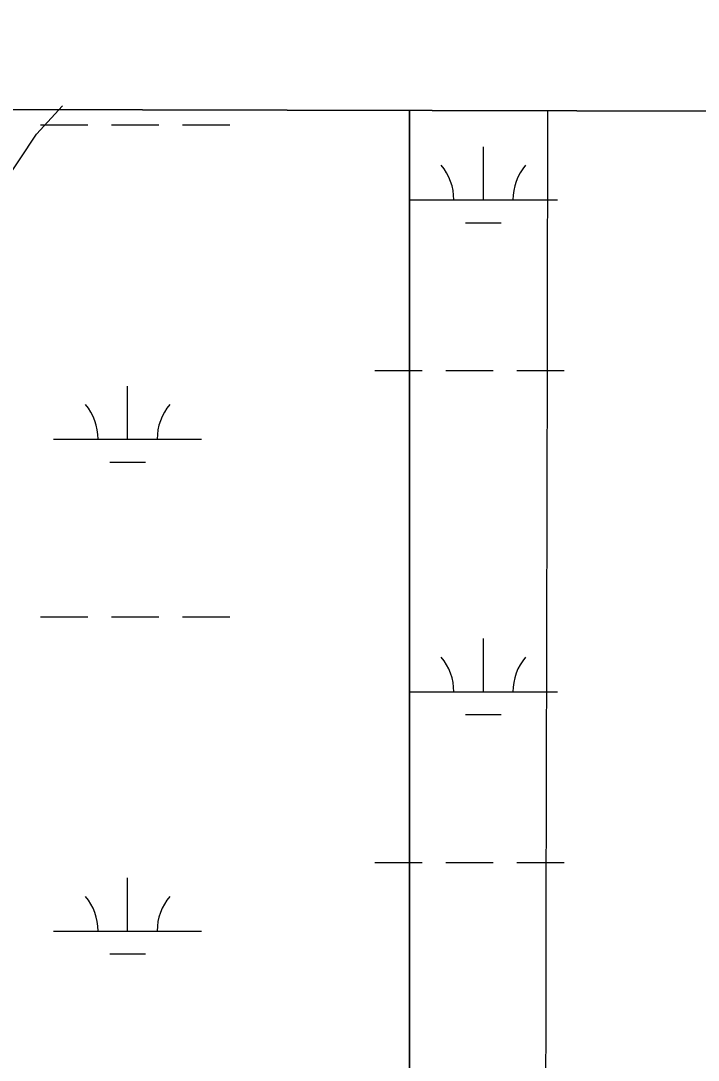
# Model space of a CAD drawing. Extents: x 3177185 to 3215018, y 812988 to 838321.
# Drawn here: x 3207212 to 3207670, y 835883 to 836586 of the extents above; entities that cross this region are included whole.
import ezdxf

# ---------------------------------------------------------------- set-up
doc = ezdxf.new("R2010")
doc.units = 0
for name, color, linetype in [('V-GRID-FRAM', 7, 'Continuous'), ('V-GRID-MAJR', 7, 'Continuous'), ('V-ROAD-CNTR', 7, 'Continuous'), ('V-SITE-VEGE', 7, 'Continuous'), ('V-WETL-SWMP', 7, 'Continuous')]:
    doc.layers.add(name, color=color, linetype=linetype)

msp = doc.modelspace()

# ---------------------------------------------------------------- linework, layer by layer
at = {"layer": 'V-GRID-FRAM'}
msp.add_lwpolyline([(3181402.419, 836586.068), (3212801.609, 836512.997), (3212767.221, 818326.144), (3181352.159, 818399.253), (3181402.419, 836586.068)], dxfattribs=at)
at = {"layer": 'V-GRID-MAJR'}
msp.add_spline([(3207531.376, 818338.329), (3207543.717, 824398.669), (3207556.061, 830460.951), (3207568.406, 836523.273), (3207568.41, 836525.176)], degree=3, dxfattribs=at)
at = {"layer": 'V-ROAD-CNTR'}
msp.add_lwpolyline([(3207131.93369919, 836257.4364576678), (3207153.4486561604, 836282.1744081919), (3207175.042612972, 836391.47518959), (3207187.1565887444, 836455.931060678), (3207222.600517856, 836509.3299538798), (3207240.236482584, 836528.555915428)], dxfattribs=at)
at = {"layer": 'V-SITE-VEGE'}
msp.add_line((3209078.391869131, 836521.6615292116), (3207130.303, 836526.1950474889), dxfattribs=at)
at = {"layer": 'V-WETL-SWMP'}
for p, q in [((3207474.765661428, 836525.3934270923), (3206907.314195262, 836526.7139785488)), ((3207474.751467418, 831806.8504010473), (3207474.765661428, 836525.3934270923)), ((3207474.7573159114, 836525.3934465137), (3207474.756848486, 831806.8462542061)), ((3209078.391745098, 836521.6615295), (3207474.7573159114, 836525.3934465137)), ((3207225.4427303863, 836515.5986683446), (3207257.442689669, 836515.5986683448)), ((3207273.44266931, 836515.5986683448), (3207305.4426285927, 836515.5986683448)), ((3207321.442608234, 836515.5986683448), (3207353.4425675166, 836515.5986683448)), ((3207524.7686632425, 836464.8580263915), (3207524.7686641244, 836500.858025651)), ((3207474.758310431, 836464.8567092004), (3207474.7654793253, 836464.8567092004)), ((3207474.7686636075, 836464.8580263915), (3207574.7686628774, 836464.8580263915)), ((3207512.7686629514, 836449.4270267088), (3207536.768662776, 836449.4270267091)), ((3207451.3501065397, 836349.4248021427), (3207474.7651320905, 836349.4248021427)), ((3207474.75729848, 836349.4260287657), (3207483.3606607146, 836349.4260287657)), ((3207499.3606605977, 836349.426028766), (3207531.360660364, 836349.4260287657)), ((3207547.360660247, 836349.426028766), (3207579.3606600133, 836349.4260287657)), ((3207284.2862251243, 836302.9948395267), (3207284.286298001, 836338.9948105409)), ((3207234.2862887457, 836302.9948395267), (3207334.2861615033, 836302.9948395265)), ((3207272.2862091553, 836287.5638519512), (3207296.2861786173, 836287.5638519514)), ((3207225.4420569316, 836182.9239362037), (3207257.442016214, 836182.9239362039)), ((3207273.4419958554, 836182.9239362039), (3207305.441955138, 836182.9239362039)), ((3207321.4419347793, 836182.9239362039), (3207353.441894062, 836182.9239362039)), ((3207524.7686550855, 836132.1830332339), (3207524.7686559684, 836168.1830324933)), ((3207474.7576369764, 836132.1819770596), (3207474.7644785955, 836132.1819770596)), ((3207474.768655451, 836132.1830332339), (3207574.7686547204, 836132.1830332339)), ((3207512.7686547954, 836116.7520335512), (3207536.7686546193, 836116.7520335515)), ((3207451.349433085, 836016.7500700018), (3207474.7641313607, 836016.7500700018)), ((3207474.7572655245, 836016.7510356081), (3207483.3606525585, 836016.7510356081)), ((3207499.360652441, 836016.7510356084), (3207531.3606522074, 836016.7510356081)), ((3207547.36065209, 836016.7510356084), (3207579.3606518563, 836016.7510356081)), ((3207284.2855516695, 835970.3201073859), (3207284.2856245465, 836006.3200784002)), ((3207234.2856152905, 835970.3201073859), (3207334.2854880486, 835970.3201073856)), ((3207272.285535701, 835954.8891198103), (3207296.285505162, 835954.8891198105))]:
    msp.add_line(p, q, dxfattribs=at)
for centre, radius, start, end in [((3207469.5257275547, 836465.3328295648), 35.24628790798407, 359.2281799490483, 40.771838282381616), ((3207580.0115989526, 836465.3328295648), 35.246287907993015, 139.22817692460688, 180.7718352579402), ((3207229.0433602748, 836303.4696423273), 35.24628790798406, 359.2281795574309, 40.771837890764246), ((3207339.529091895, 836303.4696423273), 35.246287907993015, 139.2281772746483, 180.77183560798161), ((3207469.5257193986, 836132.6578364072), 35.24628790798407, 359.2281799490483, 40.771838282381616), ((3207580.011590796, 836132.6578364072), 35.246287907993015, 139.22817692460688, 180.7718352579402), ((3207229.04268682, 835970.7949101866), 35.24628790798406, 359.2281795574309, 40.771837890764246), ((3207339.5284184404, 835970.7949101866), 35.246287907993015, 139.2281772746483, 180.77183560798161)]:
    msp.add_arc(centre, radius, start, end, dxfattribs=at)

doc.saveas('drawing.dxf')
